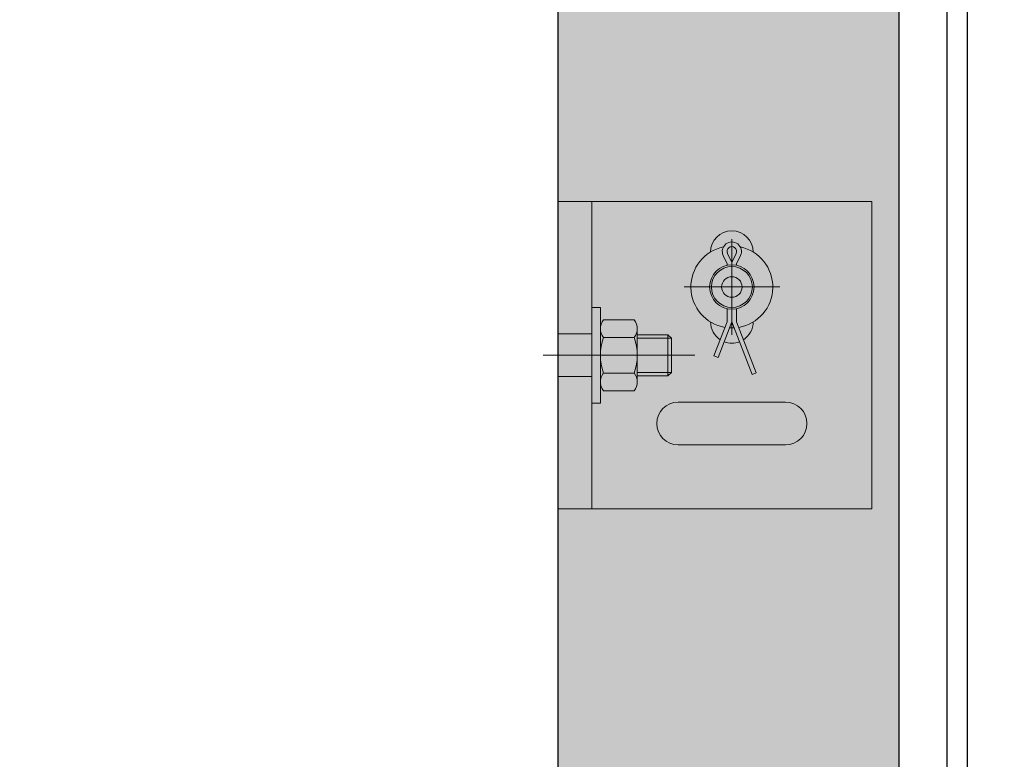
# Model space of a CAD drawing. Header units: millimetres. Extents: x -637441 to -130928, y -380379 to -53767.
# Tile 304 of 390: x -337630 to -337341, y -154786 to -154569. Entities that reach past the tile are written whole.
import ezdxf

# ---------------------------------------------------------------- set-up
doc = ezdxf.new("R2010")
doc.units = ezdxf.units.MM
doc.header["$LTSCALE"] = 10
doc.linetypes.add('GEN7', pattern=[13.75, 9.75, -1.5, 1, -1.5])
for name, color, linetype in [('AL_1', 187, 'Continuous'), ('AL_3', 7, 'Continuous'), ('CrossSectionsGlass', 4, 'Continuous'), ('SLABĚ', 7, 'Continuous')]:
    doc.layers.add(name, color=color, linetype=linetype)
for name, color, linetype, lineweight in [('CKKOTY', 7, 'Continuous', 25), ('MB-inne', 8, 'Continuous', 9), ('MB-osie', 4, 'GEN7', 5)]:
    doc.layers.add(name, color=color, linetype=linetype, lineweight=lineweight)

# ---------------------------------------------------------------- blocks, each defined once
blk = doc.blocks.new('*U797')
at = {"layer": 'AL_1'}
h = blk.add_hatch(dxfattribs=at)
h.set_pattern_fill('MINERAL WOOL', color=256, scale=100)
h.set_pattern_definition([(0, (-1294.25, 9e-14), (0, 100), []), (68.1986, (-1274.248, 25), (-40.0025, -0.0037), [53.85, -53.85]), (111.8014, (-1274.248, 25), (-40.0025, 0.0037), [53.85, -53.85]), (90, (-1274.25, 18.4), (-40, 2e-15), [6.6, -93.4]), (90, (-1294.25, 75), (-40, 2e-15), [6.6, -93.4]), (11.3099, (-1294.248, 9e-14), (-39.999965, -1.7e-05), [7.84, -494.21, 7.84, -509.9]), (11.3099, (-1294.248, 100), (-39.999965, -1.7e-05), [7.84, -494.21, 7.84, -509.9]), (26.5651, (-1286.556, 1.539), (-40.00004, 1e-05), [2.75, -220.85]), (33.6901, (-1284.094, 2.77), (-40, -2e-05), [2.219, -718.8915]), (33.6901, (-1284.094, 102.77), (-40, -2e-05), [2.219, -718.8915]), (33.6901, (-1284.094, 202.77), (-40, -2e-05), [2.219, -718.8915]), (33.6901, (-1284.094, 302.77), (-40, -2e-05), [2.219, -718.8915]), (45, (-1282.248, 4), (-40.00004, 0), [5.657, -277.186]), (45, (-1282.248, 104), (-40.00004, 0), [5.657, -277.186]), (63.4348, (-1278.248, 8), (-40, 6e-05), [7.155, -440.058]), (63.4348, (-1278.248, 108), (-40, 6e-05), [7.155, -440.058]), (63.4348, (-1278.248, 208), (-40, 6e-05), [7.155, -440.058]), (63.4348, (-1278.248, 308), (-40, 6e-05), [7.155, -440.058]), (78.69, (-1275.05, 14.4), (-40, 2e-05), [4.0793, -199.8815]), (78.69, (-1275.05, 114.4), (-40, 2e-05), [4.0793, -199.8815]), (168.6901, (-1294.248, 9e-14), (-39.999965, 1.7e-05), [7.84, -494.21, 7.84, -509.9]), (168.6901, (-1294.248, 100), (-39.999965, 1.7e-05), [7.84, -494.21, 7.84, -509.9]), (153.4349, (-1301.94, 1.539), (-40.00004, -1e-05), [2.75, -220.85]), (146.3099, (-1304.402, 2.77), (-40, 2e-05), [2.219, -718.8915]), (146.3099, (-1304.402, 102.77), (-40, 2e-05), [2.219, -718.8915]), (146.3099, (-1304.402, 202.77), (-40, 2e-05), [2.219, -718.8915]), (146.3099, (-1304.402, 302.77), (-40, 2e-05), [2.219, -718.8915]), (135, (-1306.248, 4), (-40.00004, 3e-15), [5.657, -277.186]), (135, (-1306.248, 104), (-40.00004, 3e-15), [5.657, -277.186]), (116.5652, (-1310.248, 8), (-40, -6e-05), [7.155, -440.058]), (116.5652, (-1310.248, 108), (-40, -6e-05), [7.155, -440.058]), (116.5652, (-1310.248, 208), (-40, -6e-05), [7.155, -440.058]), (116.5652, (-1310.248, 308), (-40, -6e-05), [7.155, -440.058]), (101.31, (-1313.45, 14.4), (-40, -2e-05), [4.0793, -199.8815]), (101.31, (-1313.45, 114.4), (-40, -2e-05), [4.0793, -199.8815]), (333.4349, (-1266.556, -1.538), (40.00004, 1e-05), [2.75, -220.85]), (206.5651, (-1321.94, -1.538), (40.00004, -1e-05), [2.75, -220.85]), (326.31, (-1264.094, -2.77), (40, -2e-05), [2.219, -718.8915]), (326.31, (-1264.094, -102.77), (40, -2e-05), [2.219, -718.8915]), (326.3099, (-1264.094, -202.77), (40, -2e-05), [2.219, -718.8915]), (326.3099, (-1264.094, -302.77), (40, -2e-05), [2.219, -718.8915]), (213.6901, (-1324.402, -2.77), (40, 2e-05), [2.219, -718.8915]), (213.6901, (-1324.402, -102.77), (40, 2e-05), [2.219, -718.8915]), (213.6901, (-1324.402, -202.77), (40, 2e-05), [2.219, -718.8915]), (213.6901, (-1324.402, -302.77), (40, 2e-05), [2.219, -718.8915]), (315, (-1262.248, -4), (40.00004, -8e-15), [5.657, -277.186]), (315, (-1262.248, -104), (40.00004, -8e-15), [5.657, -277.186]), (225, (-1326.248, -4), (40.00004, -6e-15), [5.657, -277.186]), (225, (-1326.248, -104), (40.00004, -6e-15), [5.657, -277.186]), (296.5652, (-1258.248, -8), (40, 6e-05), [7.155, -440.058]), (296.5652, (-1258.248, -108), (40, 6e-05), [7.155, -440.058]), (296.5652, (-1258.248, -208), (40, 6e-05), [7.155, -440.058]), (296.5652, (-1258.248, -308), (40, 6e-05), [7.155, -440.058]), (243.4348, (-1330.248, -8), (40, -6e-05), [7.155, -440.058]), (243.4348, (-1330.248, -108), (40, -6e-05), [7.155, -440.058]), (243.4348, (-1330.248, -208), (40, -6e-05), [7.155, -440.058]), (243.4348, (-1330.248, -308), (40, -6e-05), [7.155, -440.058]), (281.31, (-1255.05, -14.4), (40, 2e-05), [4.0793, -199.8815]), (281.31, (-1255.05, -114.4), (40, 2e-05), [4.0793, -199.8815]), (258.69, (-1333.45, -14.4), (40, -2e-05), [4.0793, -199.8815]), (258.69, (-1333.45, -114.4), (40, -2e-05), [4.0793, -199.8815])])
h.paths.add_polyline_path([(-1707.99804, -100), (0, -100), (0, 0), (-1707.99804, 0)])
at = {"layer": 'AL_3'}
blk.add_lwpolyline([(-1707.99804, -100), (0, -100), (0, 0), (-1707.99804, 0)], close=True, dxfattribs=at)
blk = doc.blocks.new('80002122')
at = {"layer": 'MB-inne', "extrusion": (0, 1, 0)}
for p, q in [((-10, -45), (-10, 45)), ((0, 6.25), (-10, 6.25)), ((0, -6.25), (-10, -6.25))]:
    blk.add_line(p, q, dxfattribs=at)
at = {"layer": 'MB-inne'}
for p, q in [((-57.25, 20), (-44.75, 20)), ((-12.5, -14), (-12.5, 14)), ((-12.5, 14), (-10, 14)), ((-13.39, 10.39), (-22.41, 10.39)), ((-33.3, 5), (-32.3, 6)), ((-23.3, 6), (-32.3, 6)), ((-32.3, 6), (-32.3, -6)), ((-23.3, -7.79), (-23.3, 7.79)), ((-12.5, -7.79), (-12.5, 7.79)), ((-23.3, 5), (-33.3, 5)), ((-33.3, 5), (-33.3, -5)), ((-13.39, 5.2), (-22.41, 5.2)), ((-23.3, -5), (-33.3, -5)), ((-33.3, -5), (-32.3, -6)), ((-13.39, -5.2), (-22.41, -5.2)), ((-23.3, -6), (-32.3, -6)), ((-13.39, -10.39), (-22.41, -10.39)), ((-12.5, -14), (-10, -14))]:
    blk.add_line(p, q, dxfattribs=at)
for points in [[(-44.75, 30.25, 0.99258), (-57.25, 30.25)], [(-49.6, 26.35), (-49.6, 26.82), (-48.47, 29.22, 1.576034), (-53.53, 29.22), (-52.4, 26.82), (-52.4, 26.35)], [(-57.25, 9.76, 0.251661), (-54.41, 4.57, 0.251661)], [(-47.59, 4.57, 0.251661), (-44.75, 9.76)], [(-53.24, 3.97, 0.185298), (-48.76, 3.97, 0.185298)]]:
    blk.add_lwpolyline(points, format="xyb", dxfattribs=at)
at = {"layer": 'MB-inne', "extrusion": (0, 0, -1)}
blk.add_lwpolyline([(52.27, 29.82, 1.576034), (49.73, 29.82), (51, 27.13)], format="xyb", close=True, dxfattribs=at)
at = {"layer": 'MB-inne'}
blk.add_lwpolyline([(-52.4, 13.66), (-52.4, 9.82), (-58.15, -5.18), (-56.93, -5.65), (-51, 9.82), (-46.99, -0.65), (-45.77, -0.18), (-49.6, 9.82), (-49.6, 13.66)], dxfattribs=at)
blk.add_lwpolyline([(-66.75, -26.25), (-35.25, -26.25, 1), (-35.25, -13.75), (-66.75, -13.75, 1)], format="xyb", close=True, dxfattribs=at)
blk.add_polyline3d([(-92, 45, 0), (0, 45, 0), (0, -45, 0), (-92, -45, 0)], close=True, dxfattribs=at)
at = {"layer": 'MB-inne', "extrusion": (0, 0, -1)}
for radius in [6.5, 6, 6, 3]:
    blk.add_circle((51, 20), radius, dxfattribs=at)
for start, end in [(279.7309, 78.1566), (101.8434, 260.2691), (266.7187, 273.2813)]:
    blk.add_arc((51, 20), 12, start, end, dxfattribs=at)
at = {"layer": 'MB-inne'}
for centre, radius, start, end in [((-19.06, 7.79), 4.24, 142.2365, 217.7634), ((-16.74, 7.79), 4.24, 322.2365, 37.7634), ((-7.66, 0), 15.64, 160.5914, 199.4085), ((-28.14, 0), 15.64, 340.5914, 19.4085), ((-19.06, -7.79), 4.24, 142.2365, 217.7634), ((-16.74, -7.79), 4.24, 322.2365, 37.7634)]:
    blk.add_arc(centre, radius, start, end, dxfattribs=at)
at = {"layer": 'MB-osie'}
for p, q in [((-51, 6), (-51, 34)), ((-65, 20), (-37, 20))]:
    blk.add_line(p, q, dxfattribs=at)
blk.add_lwpolyline([(4.3, 0), (-40.19, 0)], dxfattribs=at)

msp = doc.modelspace()

# ---------------------------------------------------------------- linework, layer by layer
at = {"layer": 'CrossSectionsGlass', "color": 1}
for p, q in [((-337358.102, -156605.225), (-337358.102, -154427.706)), ((-337352.102, -156605.225), (-337352.102, -154427.706))]:
    msp.add_line(p, q, dxfattribs=at)
at = {"layer": 'SLABĚ', "color": 6}
msp.add_line((-337472.102, -154381.715), (-337472.102, -156651.715), dxfattribs=at)

# ---------------------------------------------------------------- next in the draw order: block references
at = {"layer": 'AL_3', "color": 7, "rotation": 90}
msp.add_blockref('*U797', (-337472.102, -154442.716), dxfattribs=at)

# ---------------------------------------------------------------- next in the draw order: linework, layer by layer
at = {"layer": 'CKKOTY', "color": 7}
msp.add_circle((-337598.748, -155272.216), 1174.755, dxfattribs=at)

# ---------------------------------------------------------------- next in the draw order: block references
at = {"xscale": -1}
msp.add_blockref('80002122', (-337472.102, -154667.712), dxfattribs=at)

doc.saveas('drawing.dxf')
